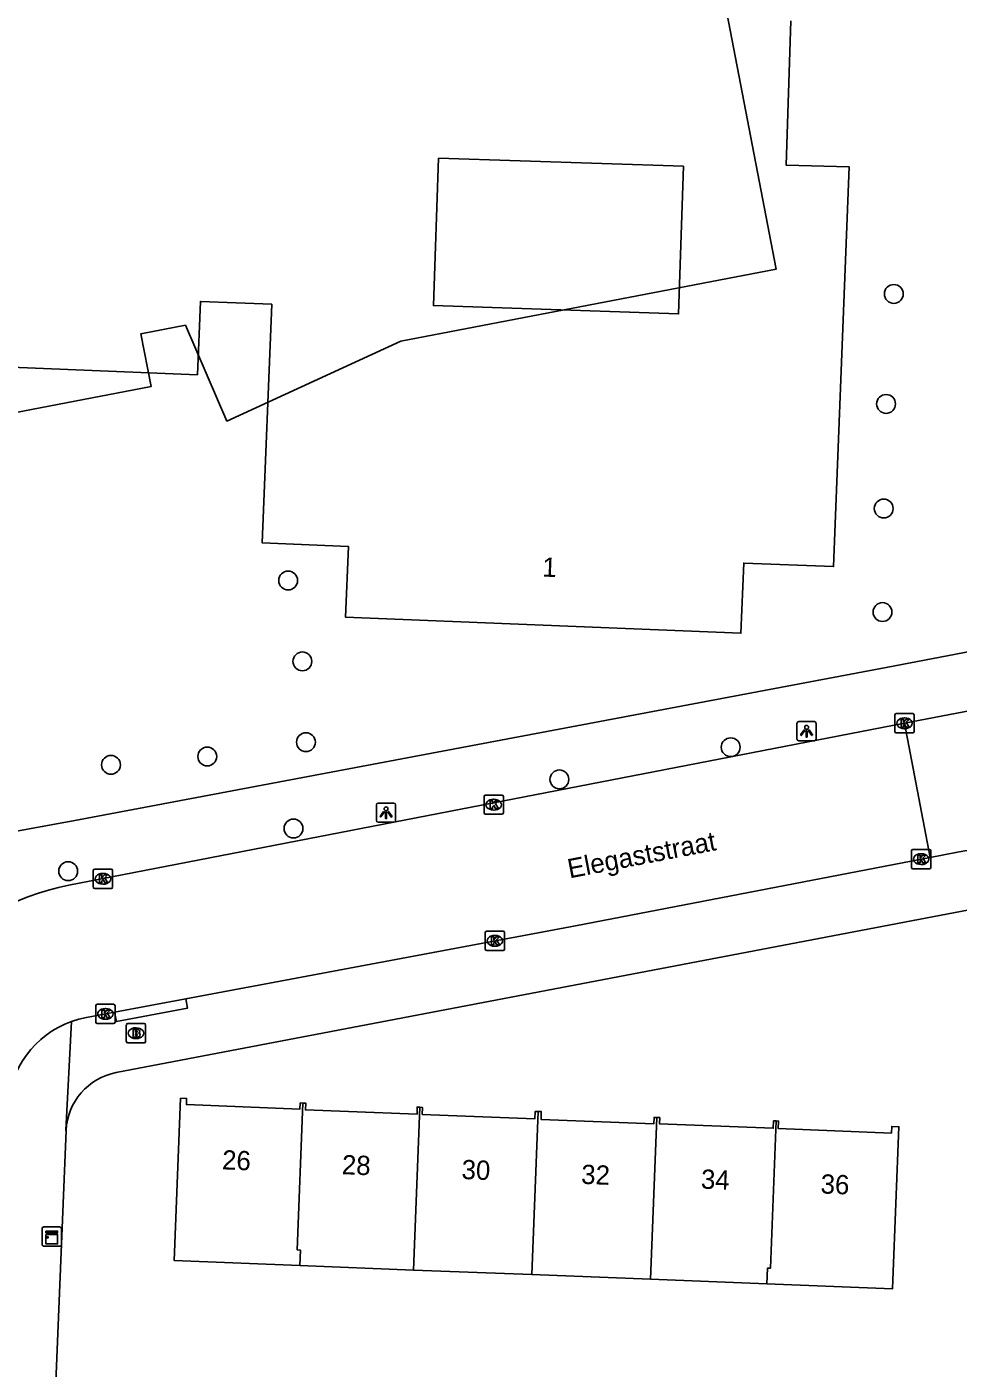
# Model space of a CAD drawing. Extents: x 160077 to 160945, y 386481 to 387498.
# Drawn here: x 160622.7 to 160671, y 386759.7 to 386829.3 of the extents above; entities that cross this region are included whole.
import ezdxf

# ---------------------------------------------------------------- set-up
doc = ezdxf.new("R2010")
doc.units = 0
for name, color, linetype in [('IMGEO_Boom', 7, 'Continuous'), ('IMGEO_Brandkraan', 7, 'Continuous'), ('IMGEO_Kast', 7, 'Continuous'), ('IMGEO_Kolk', 7, 'Continuous'), ('IMGEO_Lichtpunt', 7, 'Continuous'), ('IMGEO_Openbare_ruimte_label', 7, 'Continuous'), ('IMGEO_Pand', 7, 'Continuous'), ('IMGEO_Pand_nummerreeks', 7, 'Continuous'), ('IMGEO_Pand_vergunning_verleend', 7, 'Continuous'), ('IMGEO_Rijbaan_lokaal_open', 7, 'Continuous'), ('IMGEO_Voetpad_open', 7, 'Continuous')]:
    doc.layers.add(name, color=color, linetype=linetype)

msp = doc.modelspace()

# ---------------------------------------------------------------- linework, layer by layer
at = {"layer": 'IMGEO_Boom'}
for centre in [(160667.659, 386815.46), (160667.258, 386809.752), (160667.134, 386804.321), (160636.217, 386800.588), (160667.073, 386798.952), (160636.957, 386796.391), (160637.142, 386792.195), (160659.191, 386791.934), (160627.022, 386791.022), (160632.02, 386791.454), (160650.299, 386790.267), (160636.497, 386787.715), (160624.801, 386785.501)]:
    msp.add_circle(centre, 0.489, dxfattribs=at)
at = {"layer": 'IMGEO_Brandkraan'}
for p, q in [((160627.893, 386777.593), (160628.745, 386777.593)), ((160627.818, 386776.667), (160627.818, 386777.519)), ((160628.306, 386777.373), (160628.331, 386777.373)), ((160628.819, 386777.519), (160628.819, 386776.667)), ((160628.745, 386776.593), (160627.893, 386776.593)), ((160628.329, 386776.813), (160628.304, 386776.813))]:
    msp.add_line(p, q, dxfattribs=at)
for points in [[(160627.893, 386777.593), (160628.745, 386777.593)], [(160627.818, 386776.667), (160627.818, 386777.519)], [(160628.166, 386777.293), (160628.166, 386776.893), (160628.379, 386776.893)], [(160628.397, 386777.293), (160628.166, 386777.293)], [(160628.345, 386777.212), (160628.291, 386777.212), (160628.291, 386777.136)], [(160628.291, 386777.136), (160628.344, 386777.136)], [(160628.353, 386777.06), (160628.291, 386777.06), (160628.291, 386776.979)], [(160628.291, 386776.979), (160628.353, 386776.979)], [(160628.819, 386777.519), (160628.819, 386776.667)], [(160628.745, 386776.593), (160627.893, 386776.593)]]:
    msp.add_lwpolyline(points, dxfattribs=at)
for centre, radius, start, end in [((160627.895, 386777.517), 0.0765, 91.55205, 178.44795), ((160627.895, 386777.517), 0.0765, 91.55205, 178.44795), ((160628.743, 386777.517), 0.0765, 1.55205, 88.44795), ((160628.743, 386777.517), 0.0765, 1.55205, 88.44795), ((160628.346, 386777.174), 0.0379, 267.82845, 90.93552), ((160628.354, 386777.019), 0.0404, 269.87594, 90.50774), ((160628.385, 386777.144), 0.251, 268.66757, 293.53466), ((160628.401, 386777.148), 0.145, 59.4692, 91.53667), ((160628.426, 386777.195), 0.0922, 285.51372, 58.15012), ((160628.431, 386777.003), 0.105, 301.31148, 78.98903), ((160627.895, 386776.669), 0.0765, 181.55205, 268.44795), ((160627.895, 386776.669), 0.0765, 181.55205, 268.44795), ((160628.743, 386776.669), 0.0765, 271.55205, 358.44795), ((160628.743, 386776.669), 0.0765, 271.55205, 358.44795)]:
    msp.add_arc(centre, radius, start, end, dxfattribs=at)
for centre, major_axis, ratio, start_param, end_param in [((160628.305, 386777.093), (-0.387, 0.002), 0.722429, 4.712389, 7.853982), ((160628.33, 386777.093), (-0.39, 0.002), 0.717154, 1.570796, 4.712389)]:
    msp.add_ellipse(centre, major_axis=major_axis, ratio=ratio, start_param=start_param, end_param=end_param, dxfattribs=at)
at = {"layer": 'IMGEO_Kast'}
for p, q in [((160623.45, 386766.111), (160623.45, 386766.952)), ((160623.45, 386766.952), (160623.45, 386766.111)), ((160623.525, 386767.036), (160624.366, 386767.036)), ((160624.366, 386767.036), (160623.525, 386767.036)), ((160624.45, 386766.961), (160624.45, 386766.12)), ((160624.45, 386766.12), (160624.45, 386766.961)), ((160624.375, 386766.036), (160623.534, 386766.036)), ((160623.534, 386766.036), (160624.375, 386766.036))]:
    msp.add_line(p, q, dxfattribs=at)
for points in [[(160623.645, 386766.826), (160624.245, 386766.826), (160624.245, 386766.741), (160623.645, 386766.741), (160623.645, 386766.826)], [(160623.645, 386766.651), (160624.245, 386766.651), (160624.245, 386766.162), (160623.645, 386766.162), (160623.645, 386766.651)]]:
    msp.add_lwpolyline(points, dxfattribs=at)
msp.add_circle((160623.729, 386766.5), 0.0377, dxfattribs=at)
for centre, start, end in [((160623.528, 386766.958), 92.4484, 184.28452), ((160623.528, 386766.958), 92.4484, 184.28452), ((160624.372, 386766.958), 2.4484, 94.28452), ((160624.372, 386766.958), 2.4484, 94.28452), ((160623.528, 386766.114), 182.4484, 274.28452), ((160623.528, 386766.114), 182.4484, 274.28452), ((160624.372, 386766.114), 272.4484, 4.28452), ((160624.372, 386766.114), 272.4484, 4.28452)]:
    msp.add_arc(centre, 0.0779, start, end, dxfattribs=at)
at = {"layer": 'IMGEO_Kolk'}
for p, q in [((160667.715, 386792.752), (160667.715, 386793.604)), ((160667.79, 386793.678), (160668.642, 386793.678)), ((160668.716, 386793.604), (160668.716, 386792.752)), ((160668.203, 386793.458), (160668.228, 386793.458)), ((160668.642, 386792.678), (160667.79, 386792.678)), ((160668.226, 386792.898), (160668.201, 386792.898)), ((160646.464, 386789.453), (160647.316, 386789.453)), ((160646.389, 386788.527), (160646.389, 386789.379)), ((160646.877, 386789.233), (160646.902, 386789.233)), ((160647.39, 386789.379), (160647.39, 386788.527)), ((160647.316, 386788.453), (160646.464, 386788.453)), ((160646.9, 386788.673), (160646.875, 386788.673)), ((160668.579, 386785.701), (160668.579, 386786.553)), ((160668.654, 386786.627), (160669.506, 386786.627)), ((160669.067, 386786.407), (160669.092, 386786.407)), ((160669.58, 386786.553), (160669.58, 386785.701)), ((160626.104, 386784.681), (160626.104, 386785.533)), ((160626.179, 386785.607), (160627.031, 386785.607)), ((160626.592, 386785.387), (160626.617, 386785.387)), ((160627.105, 386785.533), (160627.105, 386784.681)), ((160669.506, 386785.627), (160668.654, 386785.627)), ((160669.09, 386785.847), (160669.065, 386785.847)), ((160627.031, 386784.607), (160626.179, 386784.607)), ((160626.615, 386784.827), (160626.59, 386784.827)), ((160646.45, 386781.462), (160646.45, 386782.314)), ((160646.525, 386782.388), (160647.377, 386782.388)), ((160646.938, 386782.168), (160646.963, 386782.168)), ((160647.451, 386782.314), (160647.451, 386781.462)), ((160647.377, 386781.388), (160646.525, 386781.388)), ((160646.961, 386781.608), (160646.936, 386781.608)), ((160626.233, 386777.67), (160626.233, 386778.522)), ((160626.308, 386778.596), (160627.16, 386778.596)), ((160626.721, 386778.376), (160626.746, 386778.376)), ((160627.234, 386778.522), (160627.234, 386777.67)), ((160627.16, 386777.596), (160626.308, 386777.596)), ((160626.744, 386777.816), (160626.719, 386777.816))]:
    msp.add_line(p, q, dxfattribs=at)
for points in [[(160667.715, 386792.752), (160667.715, 386793.604)], [(160667.79, 386793.678), (160668.642, 386793.678)], [(160668.716, 386793.604), (160668.716, 386792.752)], [(160668.036, 386793.378), (160668.159, 386793.378), (160668.159, 386793.227), (160668.289, 386793.378), (160668.453, 386793.378), (160668.307, 386793.227), (160668.46, 386792.978), (160668.308, 386792.978), (160668.223, 386793.142), (160668.159, 386793.075), (160668.159, 386792.978), (160668.036, 386792.978), (160668.036, 386793.378)], [(160668.642, 386792.678), (160667.79, 386792.678)], [(160646.464, 386789.453), (160647.316, 386789.453)], [(160646.389, 386788.527), (160646.389, 386789.379)], [(160646.71, 386789.153), (160646.833, 386789.153), (160646.833, 386789.002), (160646.963, 386789.153), (160647.127, 386789.153), (160646.981, 386789.002), (160647.134, 386788.753), (160646.982, 386788.753), (160646.897, 386788.917), (160646.833, 386788.85), (160646.833, 386788.753), (160646.71, 386788.753), (160646.71, 386789.153)], [(160647.39, 386789.379), (160647.39, 386788.527)], [(160647.316, 386788.453), (160646.464, 386788.453)], [(160668.579, 386785.701), (160668.579, 386786.553)], [(160668.654, 386786.627), (160669.506, 386786.627)], [(160668.9, 386786.327), (160669.023, 386786.327), (160669.023, 386786.176), (160669.153, 386786.327), (160669.317, 386786.327), (160669.171, 386786.176), (160669.324, 386785.927), (160669.172, 386785.927), (160669.087, 386786.091), (160669.023, 386786.024), (160669.023, 386785.927), (160668.9, 386785.927), (160668.9, 386786.327)], [(160669.58, 386786.553), (160669.58, 386785.701)], [(160626.104, 386784.681), (160626.104, 386785.533)], [(160626.179, 386785.607), (160627.031, 386785.607)], [(160626.425, 386785.307), (160626.548, 386785.307), (160626.548, 386785.156), (160626.678, 386785.307), (160626.842, 386785.307), (160626.696, 386785.156), (160626.849, 386784.907), (160626.697, 386784.907), (160626.612, 386785.071), (160626.548, 386785.004), (160626.548, 386784.907), (160626.425, 386784.907), (160626.425, 386785.307)], [(160627.105, 386785.533), (160627.105, 386784.681)], [(160669.506, 386785.627), (160668.654, 386785.627)], [(160627.031, 386784.607), (160626.179, 386784.607)], [(160646.45, 386781.462), (160646.45, 386782.314)], [(160646.525, 386782.388), (160647.377, 386782.388)], [(160646.771, 386782.088), (160646.894, 386782.088), (160646.894, 386781.937), (160647.024, 386782.088), (160647.188, 386782.088), (160647.042, 386781.937), (160647.195, 386781.688), (160647.043, 386781.688), (160646.958, 386781.852), (160646.894, 386781.785), (160646.894, 386781.688), (160646.771, 386781.688), (160646.771, 386782.088)], [(160647.451, 386782.314), (160647.451, 386781.462)], [(160647.377, 386781.388), (160646.525, 386781.388)], [(160626.233, 386777.67), (160626.233, 386778.522)], [(160626.308, 386778.596), (160627.16, 386778.596)], [(160626.554, 386778.296), (160626.677, 386778.296), (160626.677, 386778.145), (160626.807, 386778.296), (160626.971, 386778.296), (160626.825, 386778.145), (160626.978, 386777.896), (160626.826, 386777.896), (160626.741, 386778.06), (160626.677, 386777.993), (160626.677, 386777.896), (160626.554, 386777.896), (160626.554, 386778.296)], [(160627.234, 386778.522), (160627.234, 386777.67)], [(160627.16, 386777.596), (160626.308, 386777.596)]]:
    msp.add_lwpolyline(points, dxfattribs=at)
for centre, start, end in [((160667.792, 386793.602), 91.55205, 178.44795), ((160667.792, 386793.602), 91.55205, 178.44795), ((160668.64, 386793.602), 1.55205, 88.44795), ((160668.64, 386793.602), 1.55205, 88.44795), ((160667.792, 386792.754), 181.55205, 268.44795), ((160667.792, 386792.754), 181.55205, 268.44795), ((160668.64, 386792.754), 271.55205, 358.44795), ((160668.64, 386792.754), 271.55205, 358.44795), ((160646.466, 386789.377), 91.55205, 178.44795), ((160646.466, 386789.377), 91.55205, 178.44795), ((160647.314, 386789.377), 1.55205, 88.44795), ((160647.314, 386789.377), 1.55205, 88.44795), ((160646.466, 386788.529), 181.55205, 268.44795), ((160646.466, 386788.529), 181.55205, 268.44795), ((160647.314, 386788.529), 271.55205, 358.44795), ((160647.314, 386788.529), 271.55205, 358.44795), ((160668.656, 386786.551), 91.55205, 178.44795), ((160668.656, 386786.551), 91.55205, 178.44795), ((160669.504, 386786.551), 1.55205, 88.44795), ((160669.504, 386786.551), 1.55205, 88.44795), ((160626.181, 386785.531), 91.55205, 178.44795), ((160626.181, 386785.531), 91.55205, 178.44795), ((160627.029, 386785.531), 1.55205, 88.44795), ((160627.029, 386785.531), 1.55205, 88.44795), ((160668.656, 386785.703), 181.55205, 268.44795), ((160668.656, 386785.703), 181.55205, 268.44795), ((160669.504, 386785.703), 271.55205, 358.44795), ((160669.504, 386785.703), 271.55205, 358.44795), ((160626.181, 386784.683), 181.55205, 268.44795), ((160626.181, 386784.683), 181.55205, 268.44795), ((160627.029, 386784.683), 271.55205, 358.44795), ((160627.029, 386784.683), 271.55205, 358.44795), ((160646.527, 386782.312), 91.55205, 178.44795), ((160646.527, 386782.312), 91.55205, 178.44795), ((160647.375, 386782.312), 1.55205, 88.44795), ((160647.375, 386782.312), 1.55205, 88.44795), ((160646.527, 386781.464), 181.55205, 268.44795), ((160646.527, 386781.464), 181.55205, 268.44795), ((160647.375, 386781.464), 271.55205, 358.44795), ((160647.375, 386781.464), 271.55205, 358.44795), ((160626.31, 386778.52), 91.55205, 178.44795), ((160626.31, 386778.52), 91.55205, 178.44795), ((160627.158, 386778.52), 1.55205, 88.44795), ((160627.158, 386778.52), 1.55205, 88.44795), ((160626.31, 386777.672), 181.55205, 268.44795), ((160626.31, 386777.672), 181.55205, 268.44795), ((160627.158, 386777.672), 271.55205, 358.44795), ((160627.158, 386777.672), 271.55205, 358.44795)]:
    msp.add_arc(centre, 0.0765, start, end, dxfattribs=at)
for centre, major_axis, ratio, start_param, end_param in [((160668.202, 386793.178), (-0.387, 0.002), 0.722429, 4.712389, 7.853982), ((160668.227, 386793.178), (-0.39, 0.002), 0.717154, 1.570796, 4.712389), ((160646.876, 386788.953), (-0.387, 0.002), 0.722429, 4.712389, 7.853982), ((160646.901, 386788.953), (-0.39, 0.002), 0.717154, 1.570796, 4.712389), ((160669.066, 386786.127), (-0.387, 0.002), 0.722429, 4.712389, 7.853982), ((160669.091, 386786.127), (-0.39, 0.002), 0.717154, 1.570796, 4.712389), ((160626.591, 386785.107), (-0.387, 0.002), 0.722429, 4.712389, 7.853982), ((160626.616, 386785.107), (-0.39, 0.002), 0.717154, 1.570796, 4.712389), ((160646.937, 386781.888), (-0.387, 0.002), 0.722429, 4.712389, 7.853982), ((160646.962, 386781.888), (-0.39, 0.002), 0.717154, 1.570796, 4.712389), ((160626.72, 386778.096), (-0.387, 0.002), 0.722429, 4.712389, 7.853982), ((160626.745, 386778.096), (-0.39, 0.002), 0.717154, 1.570796, 4.712389)]:
    msp.add_ellipse(centre, major_axis=major_axis, ratio=ratio, start_param=start_param, end_param=end_param, dxfattribs=at)
at = {"layer": 'IMGEO_Lichtpunt'}
for p, q in [((160662.634, 386793.169), (160662.634, 386792.362)), ((160662.634, 386793.169), (160662.634, 386792.362)), ((160663.536, 386793.264), (160662.728, 386793.264)), ((160663.536, 386793.264), (160662.728, 386793.264)), ((160663.63, 386792.362), (160663.63, 386793.169)), ((160663.63, 386792.362), (160663.63, 386793.169)), ((160662.728, 386792.268), (160663.536, 386792.268)), ((160662.728, 386792.268), (160663.536, 386792.268)), ((160640.802, 386788.94), (160640.802, 386788.133)), ((160640.802, 386788.94), (160640.802, 386788.133)), ((160641.704, 386789.035), (160640.896, 386789.035)), ((160641.704, 386789.035), (160640.896, 386789.035)), ((160641.798, 386788.133), (160641.798, 386788.94)), ((160641.798, 386788.133), (160641.798, 386788.94)), ((160640.896, 386788.039), (160641.704, 386788.039)), ((160640.896, 386788.039), (160641.704, 386788.039))]:
    msp.add_line(p, q, dxfattribs=at)
for points in [[(160663.008, 386792.833), (160663.047, 386792.805), (160662.859, 386792.543), (160662.821, 386792.57), (160663.008, 386792.833)], [(160663.11, 386792.785), (160663.157, 386792.785), (160663.157, 386792.463), (160663.11, 386792.463), (160663.11, 386792.785)], [(160663.22, 386792.805), (160663.258, 386792.832), (160663.445, 386792.57), (160663.406, 386792.542), (160663.22, 386792.805)], [(160641.176, 386788.604), (160641.215, 386788.576), (160641.027, 386788.314), (160640.989, 386788.341), (160641.176, 386788.604)], [(160641.278, 386788.556), (160641.325, 386788.556), (160641.325, 386788.234), (160641.278, 386788.234), (160641.278, 386788.556)], [(160641.388, 386788.576), (160641.426, 386788.603), (160641.613, 386788.341), (160641.574, 386788.313), (160641.388, 386788.576)]]:
    msp.add_lwpolyline(points, dxfattribs=at)
for centre in [(160663.133, 386792.967), (160641.301, 386788.738)]:
    msp.add_circle(centre, 0.0994, dxfattribs=at)
for centre, start, end in [((160662.728, 386793.169), 90, 180), ((160662.728, 386793.169), 90, 180), ((160663.536, 386793.169), 0, 90), ((160663.536, 386793.169), 0, 90), ((160662.728, 386792.362), 180, 270), ((160662.728, 386792.362), 180, 270), ((160663.536, 386792.362), 270, 0), ((160663.536, 386792.362), 270, 360), ((160640.896, 386788.94), 90, 180), ((160640.896, 386788.94), 90, 180), ((160641.704, 386788.94), 0, 90), ((160641.704, 386788.94), 0, 90), ((160640.896, 386788.133), 180, 270), ((160640.896, 386788.133), 180, 270), ((160641.704, 386788.133), 270, 0), ((160641.704, 386788.133), 270, 360)]:
    msp.add_arc(centre, 0.0946, start, end, dxfattribs=at)
at = {"layer": 'IMGEO_Pand'}
for points in [[(160614.83, 386831.942), (160614.503, 386823.832), (160621.042, 386823.568), (160620.564, 386811.711), (160631.511, 386811.269), (160631.665, 386815.075), (160635.371, 386814.926), (160634.871, 386802.538), (160639.346, 386802.357), (160639.197, 386798.683), (160659.719, 386797.854), (160659.866, 386801.495), (160664.535, 386801.306), (160665.335, 386822.062), (160662.065, 386822.149), (160662.314, 386829.637)], [(160644.02, 386822.513), (160656.742, 386822.086), (160656.484, 386814.427), (160643.762, 386814.854), (160644.02, 386822.513)], [(160636.988, 386773.471), (160636.845, 386773.477), (160636.832, 386773.154), (160630.936, 386773.385), (160630.949, 386773.705), (160630.638, 386773.718), (160630.324, 386765.722), (160630.307, 386765.291), (160636.827, 386765.035)], [(160636.827, 386765.035), (160636.858, 386765.84), (160636.693, 386765.847), (160636.988, 386773.471)], [(160643.048, 386773.248), (160642.909, 386773.255), (160642.908, 386772.886), (160637.117, 386773.113), (160637.131, 386773.466), (160636.988, 386773.471)], [(160642.721, 386764.804), (160643.048, 386773.248)], [(160643.048, 386773.248), (160643.186, 386773.242), (160643.184, 386772.88), (160649.032, 386772.65), (160649.047, 386773.038), (160649.202, 386773.032)], [(160648.874, 386764.562), (160649.202, 386773.032)], [(160649.202, 386773.032), (160649.361, 386773.025), (160649.345, 386772.618), (160655.199, 386772.389), (160655.213, 386772.727), (160655.362, 386772.721)], [(160655.362, 386772.721), (160655.037, 386764.32)], [(160661.548, 386772.54), (160661.415, 386772.545), (160661.4, 386772.164), (160655.495, 386772.396), (160655.508, 386772.715), (160655.362, 386772.721)], [(160661.548, 386772.54), (160661.252, 386764.895), (160661.108, 386764.901), (160661.076, 386764.083)], [(160661.076, 386764.083), (160667.596, 386763.827), (160667.613, 386764.271), (160667.926, 386772.24), (160667.552, 386772.254), (160667.539, 386771.913), (160661.664, 386772.144), (160661.68, 386772.535), (160661.548, 386772.54)], [(160636.827, 386765.035), (160642.721, 386764.804)], [(160648.874, 386764.562), (160642.721, 386764.804)], [(160655.037, 386764.32), (160648.874, 386764.562)], [(160655.037, 386764.32), (160661.076, 386764.083)]]:
    msp.add_lwpolyline(points, dxfattribs=at)
at = {"layer": 'IMGEO_Pand_vergunning_verleend'}
msp.add_lwpolyline([(160613.867, 386835.096), (160626.802, 386837.57), (160624.421, 386850.02), (160646.57, 386849.04), (160647.993, 386841.649), (160656.446, 386843.277), (160661.556, 386816.748), (160642.06, 386813.01), (160633.038, 386808.858), (160630.885, 386813.836), (160628.577, 386813.395), (160629.102, 386810.652), (160618.915, 386808.704), (160613.867, 386835.096)], dxfattribs=at)
at = {"layer": 'IMGEO_Rijbaan_lokaal_open'}
for points in [[(160668.208, 386793.175), (160688.143, 386796.981)], [(160624.827, 386784.77), (160668.208, 386793.175)], [(160668.208, 386793.175), (160669.548, 386786.218)], [(160630.902, 386778.879), (160651.129, 386782.673), (160669.548, 386786.218)], [(160669.548, 386786.218), (160670.969, 386786.492)], [(160627.208, 386778.187), (160630.902, 386778.879)], [(160624.977, 386777.704), (160625.356, 386777.823), (160625.744, 386777.912), (160627.208, 386778.187)]]:
    msp.add_lwpolyline(points, dxfattribs=at)
for centre, radius, start, end in [((160671.991, 386781.179), 5.41, 36.60175, 100.89311), ((160627.149, 386772.519), 12.469, 100.73349, 177.9641), ((160626.665, 386772.989), 5.009, 109.70032, 177.66106)]:
    msp.add_arc(centre, radius, start, end, dxfattribs=at)
at = {"layer": 'IMGEO_Voetpad_open'}
for points in [[(160674.502, 386797.454), (160667.256, 386796.073), (160625.143, 386788.129), (160611.61, 386785.659)], [(160627.292, 386775.05), (160671.565, 386783.492)], [(160630.902, 386778.879), (160630.993, 386778.388), (160627.299, 386777.696), (160627.208, 386778.187)], [(160624.696, 386772.042), (160624.671, 386772.055), (160624.977, 386777.704)], [(160624.053, 386756.457), (160624.696, 386772.042)]]:
    msp.add_lwpolyline(points, dxfattribs=at)
msp.add_arc((160627.891, 386771.909), 3.198, 100.79534, 177.61418, dxfattribs=at)

# ---------------------------------------------------------------- texts
at = {"layer": 'IMGEO_Openbare_ruimte_label'}
msp.add_text('Elegaststraat', height=1, rotation=10.89418, dxfattribs=at).set_placement((160650.827, 386785.125))
at = {"layer": 'IMGEO_Pand_nummerreeks'}
for s, rotation, p in [('1', 357.68525, (160649.399, 386800.793)), ('26', 357.69671, (160632.774, 386770.029)), ('28', 357.69808, (160638.993, 386769.779)), ('30', 357.69808, (160645.207, 386769.529)), ('32', 357.69808, (160651.416, 386769.279)), ('34', 357.69808, (160657.633, 386769.029)), ('36', 357.69671, (160663.847, 386768.78))]:
    msp.add_text(s, height=1, rotation=rotation, dxfattribs=at).set_placement(p)

doc.saveas('drawing.dxf')
